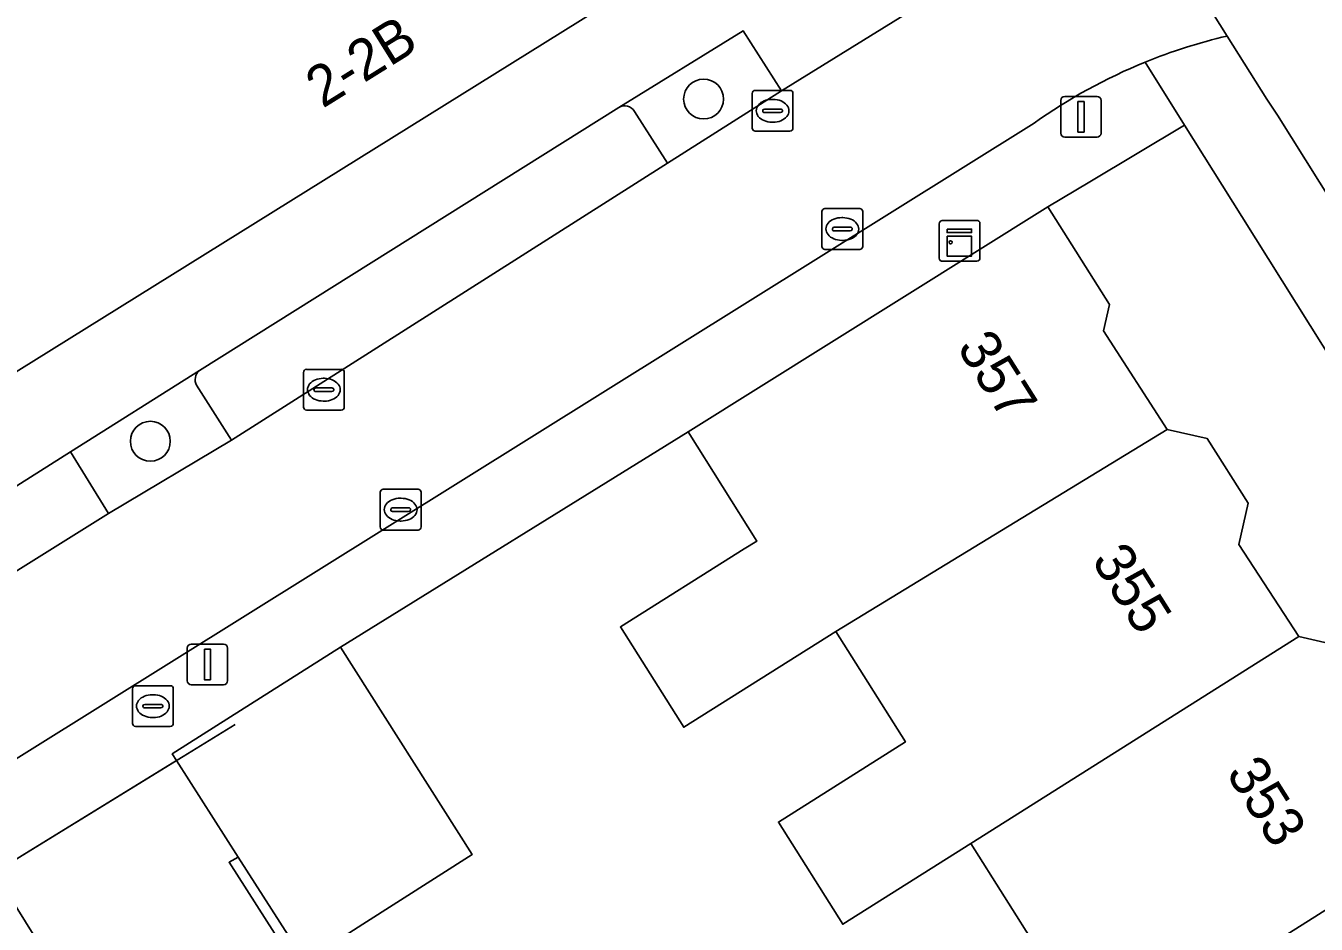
# Model space of a CAD drawing. Extents: x 159279 to 160377, y 384531 to 385888.
# Drawn here: x 160232.21 to 160263.86, y 384885.79 to 384907.84 of the extents above; entities that cross this region are included whole.
import ezdxf

# ---------------------------------------------------------------- set-up
doc = ezdxf.new("R2010")
doc.units = 0
for name, color, linetype in [('IMGEO_Boom', 7, 'Continuous'), ('IMGEO_Brandkraan', 7, 'Continuous'), ('IMGEO_Erf', 7, 'Continuous'), ('IMGEO_Fietspad_gesloten', 7, 'Continuous'), ('IMGEO_Groenvoorziening', 7, 'Continuous'), ('IMGEO_Haag', 7, 'Continuous'), ('IMGEO_Hek', 7, 'Continuous'), ('IMGEO_Kast', 7, 'Continuous'), ('IMGEO_Kolk', 7, 'Continuous'), ('IMGEO_Lichtmast', 7, 'Continuous'), ('IMGEO_Muur', 7, 'Continuous'), ('IMGEO_Pand', 7, 'Continuous'), ('IMGEO_Pand_nummerreeks', 7, 'Continuous'), ('IMGEO_Parkeervlak_open', 7, 'Continuous'), ('IMGEO_Rijbaan_lokaal_open', 7, 'Continuous'), ('IMGEO_Voetpad_open', 7, 'Continuous')]:
    doc.layers.add(name, color=color, linetype=linetype)

msp = doc.modelspace()

# ---------------------------------------------------------------- linework, layer by layer
at = {"layer": 'IMGEO_Boom'}
for centre in [(160248.831, 384906.039), (160235.263, 384897.641)]:
    msp.add_circle(centre, 0.489, dxfattribs=at)
at = {"layer": 'IMGEO_Brandkraan'}
for p, q in [((160234.898, 384891.641), (160235.75, 384891.641)), ((160234.823, 384890.715), (160234.823, 384891.567)), ((160235.311, 384891.421), (160235.336, 384891.421)), ((160235.824, 384891.567), (160235.824, 384890.715)), ((160235.082, 384891.135), (160235.082, 384891.147)), ((160235.52, 384891.098), (160235.122, 384891.098)), ((160235.125, 384891.184), (160235.523, 384891.184)), ((160235.566, 384891.147), (160235.566, 384891.135)), ((160235.75, 384890.641), (160234.898, 384890.641)), ((160235.334, 384890.861), (160235.309, 384890.861))]:
    msp.add_line(p, q, dxfattribs=at)
for points in [[(160234.898, 384891.641), (160235.75, 384891.641)], [(160234.823, 384890.715), (160234.823, 384891.567)], [(160235.824, 384891.567), (160235.824, 384890.715)], [(160235.75, 384890.641), (160234.898, 384890.641)]]:
    msp.add_lwpolyline(points, dxfattribs=at)
for centre, radius, start, end in [((160234.9, 384891.565), 0.0765, 91.552, 178.448), ((160234.9, 384891.565), 0.0765, 91.552, 178.448), ((160235.748, 384891.565), 0.0765, 1.552, 88.448), ((160235.748, 384891.565), 0.0765, 1.552, 88.448), ((160235.122, 384891.144), 0.0403, 85.8775, 175.7526), ((160235.119, 384891.134), 0.0366, 178.938, 274.7102), ((160235.523, 384891.141), 0.043, 264.8664, 352.4533), ((160235.527, 384891.146), 0.0386, 1.7309, 96.639), ((160234.9, 384890.717), 0.0765, 181.552, 268.448), ((160234.9, 384890.717), 0.0765, 181.552, 268.448), ((160235.748, 384890.717), 0.0765, 271.552, 358.448), ((160235.748, 384890.717), 0.0765, 271.552, 358.448)]:
    msp.add_arc(centre, radius, start, end, dxfattribs=at)
for centre, major_axis, ratio, start_param, end_param in [((160235.31, 384891.141), (-0.387, 0.002), 0.722429, 4.712389, 7.853982), ((160235.335, 384891.141), (-0.39, 0.002), 0.717154, 1.570796, 4.712389)]:
    msp.add_ellipse(centre, major_axis=major_axis, ratio=ratio, start_param=start_param, end_param=end_param, dxfattribs=at)
at = {"layer": 'IMGEO_Erf'}
for points in [[(160269.687, 384890.943), (160262.034, 384903.155), (160260.63, 384905.395), (160258.307, 384904.008), (160257.277, 384903.393), (160258.787, 384900.995), (160258.641, 384900.351), (160260.2, 384897.931), (160261.186, 384897.707), (160262.186, 384896.119), (160261.956, 384895.108), (160263.429, 384892.848), (160264.39, 384892.63)], [(160257.037, 384885.151), (160255.387, 384887.77), (160252.244, 384885.79), (160250.665, 384888.297), (160253.782, 384890.261), (160252.073, 384892.974), (160248.343, 384890.624), (160246.793, 384893.085), (160249.83, 384894.998), (160250.139, 384895.193), (160248.45, 384897.872), (160239.929, 384892.59), (160243.158, 384887.501), (160240.474, 384885.788)]]:
    msp.add_lwpolyline(points, dxfattribs=at)
at = {"layer": 'IMGEO_Fietspad_gesloten'}
msp.add_lwpolyline([(160261.57, 384911.857), (160261.506, 384911.961), (160259.224, 384911.491), (160261.672, 384907.584), (160262.643, 384906.035), (160262.906, 384905.64), (160298.372, 384849.032)], dxfattribs=at)
at = {"layer": 'IMGEO_Groenvoorziening'}
for points in [[(160247.138, 384905.734), (160247.943, 384904.466), (160250.746, 384906.24), (160249.798, 384907.714), (160246.749, 384905.834)], [(160236.468, 384899.381), (160233.305, 384897.384), (160234.235, 384895.869), (160237.256, 384897.665), (160236.398, 384899.014)], [(160228.372, 384858.19), (160249.562, 384868.708), (160249.227, 384869.235), (160240.149, 384883.514), (160239.215, 384884.984), (160239.048, 384884.878), (160237.416, 384887.436), (160237.192, 384887.31), (160246.088, 384873.372), (160248.945, 384868.895), (160222.217, 384855.64)]]:
    msp.add_lwpolyline(points, dxfattribs=at)
for centre, radius, start, end in [((160246.893, 384905.588), 0.285, 30.8753, 120.291), ((160236.659, 384899.154), 0.297, 130.1802, 208.2225)]:
    msp.add_arc(centre, radius, start, end, dxfattribs=at)
at = {"layer": 'IMGEO_Haag'}
for points in [[(160247.138, 384905.734), (160247.943, 384904.466), (160250.746, 384906.24), (160249.798, 384907.714), (160246.749, 384905.834)], [(160236.468, 384899.381), (160233.305, 384897.384), (160234.235, 384895.869), (160237.256, 384897.665), (160236.398, 384899.014)]]:
    msp.add_lwpolyline(points, dxfattribs=at)
for centre, radius, start, end in [((160246.893, 384905.588), 0.285, 30.8753, 120.291), ((160236.659, 384899.154), 0.297, 130.1802, 208.2225)]:
    msp.add_arc(centre, radius, start, end, dxfattribs=at)
at = {"layer": 'IMGEO_Hek'}
for points in [[(160237.344, 384890.691), (160236.068, 384889.906)], [(160236.068, 384889.906), (160232.116, 384887.475)]]:
    msp.add_lwpolyline(points, dxfattribs=at)
at = {"layer": 'IMGEO_Kast'}
for p, q in [((160254.685, 384903.059), (160255.526, 384903.059)), ((160255.526, 384903.059), (160254.685, 384903.059)), ((160255.61, 384902.984), (160255.61, 384902.143)), ((160255.61, 384902.143), (160255.61, 384902.984)), ((160254.61, 384902.134), (160254.61, 384902.975)), ((160254.61, 384902.975), (160254.61, 384902.134)), ((160255.535, 384902.059), (160254.694, 384902.059)), ((160254.694, 384902.059), (160255.535, 384902.059))]:
    msp.add_line(p, q, dxfattribs=at)
for points in [[(160254.805, 384902.849), (160255.405, 384902.849), (160255.405, 384902.764), (160254.805, 384902.764), (160254.805, 384902.849)], [(160254.805, 384902.674), (160255.405, 384902.674), (160255.405, 384902.185), (160254.805, 384902.185), (160254.805, 384902.674)]]:
    msp.add_lwpolyline(points, dxfattribs=at)
msp.add_circle((160254.889, 384902.523), 0.0377, dxfattribs=at)
for centre, start, end in [((160254.688, 384902.981), 92.4484, 184.2845), ((160254.688, 384902.981), 92.4484, 184.2845), ((160255.532, 384902.981), 2.4484, 94.2845), ((160255.532, 384902.981), 2.4484, 94.2845), ((160254.688, 384902.137), 182.4484, 274.2845), ((160254.688, 384902.137), 182.4484, 274.2845), ((160255.532, 384902.137), 272.4484, 4.2845), ((160255.532, 384902.137), 272.4484, 4.2845)]:
    msp.add_arc(centre, 0.0779, start, end, dxfattribs=at)
at = {"layer": 'IMGEO_Kolk'}
for p, q in [((160250.022, 384905.325), (160250.022, 384906.177)), ((160250.097, 384906.251), (160250.949, 384906.251)), ((160251.023, 384906.177), (160251.023, 384905.325)), ((160250.51, 384906.031), (160250.535, 384906.031)), ((160250.281, 384905.745), (160250.281, 384905.757)), ((160250.719, 384905.708), (160250.321, 384905.708)), ((160250.324, 384905.794), (160250.722, 384905.794)), ((160250.765, 384905.757), (160250.765, 384905.745)), ((160250.949, 384905.251), (160250.097, 384905.251)), ((160250.533, 384905.471), (160250.508, 384905.471)), ((160251.808, 384903.35), (160252.66, 384903.35)), ((160251.733, 384902.424), (160251.733, 384903.276)), ((160252.221, 384903.13), (160252.246, 384903.13)), ((160252.734, 384903.276), (160252.734, 384902.424)), ((160251.992, 384902.844), (160251.992, 384902.856)), ((160252.43, 384902.807), (160252.032, 384902.807)), ((160252.035, 384902.893), (160252.433, 384902.893)), ((160252.476, 384902.856), (160252.476, 384902.844)), ((160252.66, 384902.35), (160251.808, 384902.35)), ((160252.244, 384902.57), (160252.219, 384902.57)), ((160239.017, 384898.48), (160239.017, 384899.332)), ((160239.092, 384899.406), (160239.944, 384899.406)), ((160239.505, 384899.186), (160239.53, 384899.186)), ((160240.018, 384899.332), (160240.018, 384898.48)), ((160239.276, 384898.9), (160239.276, 384898.912)), ((160239.714, 384898.863), (160239.316, 384898.863)), ((160239.319, 384898.949), (160239.717, 384898.949)), ((160239.76, 384898.912), (160239.76, 384898.9)), ((160239.528, 384898.626), (160239.503, 384898.626)), ((160239.944, 384898.406), (160239.092, 384898.406)), ((160240.901, 384895.537), (160240.901, 384896.389)), ((160240.976, 384896.463), (160241.828, 384896.463)), ((160241.902, 384896.389), (160241.902, 384895.537)), ((160241.389, 384896.243), (160241.414, 384896.243)), ((160241.16, 384895.957), (160241.16, 384895.969)), ((160241.598, 384895.92), (160241.2, 384895.92)), ((160241.203, 384896.006), (160241.601, 384896.006)), ((160241.644, 384895.969), (160241.644, 384895.957)), ((160241.828, 384895.463), (160240.976, 384895.463)), ((160241.412, 384895.683), (160241.387, 384895.683))]:
    msp.add_line(p, q, dxfattribs=at)
for points in [[(160250.022, 384905.325), (160250.022, 384906.177)], [(160250.097, 384906.251), (160250.949, 384906.251)], [(160251.023, 384906.177), (160251.023, 384905.325)], [(160250.949, 384905.251), (160250.097, 384905.251)], [(160251.808, 384903.35), (160252.66, 384903.35)], [(160251.733, 384902.424), (160251.733, 384903.276)], [(160252.734, 384903.276), (160252.734, 384902.424)], [(160252.66, 384902.35), (160251.808, 384902.35)], [(160239.017, 384898.48), (160239.017, 384899.332)], [(160239.092, 384899.406), (160239.944, 384899.406)], [(160240.018, 384899.332), (160240.018, 384898.48)], [(160239.944, 384898.406), (160239.092, 384898.406)], [(160240.901, 384895.537), (160240.901, 384896.389)], [(160240.976, 384896.463), (160241.828, 384896.463)], [(160241.902, 384896.389), (160241.902, 384895.537)], [(160241.828, 384895.463), (160240.976, 384895.463)]]:
    msp.add_lwpolyline(points, dxfattribs=at)
for centre, radius, start, end in [((160250.099, 384906.175), 0.0765, 91.552, 178.448), ((160250.099, 384906.175), 0.0765, 91.552, 178.448), ((160250.947, 384906.175), 0.0765, 1.552, 88.448), ((160250.947, 384906.175), 0.0765, 1.552, 88.448), ((160250.321, 384905.754), 0.0403, 85.8775, 175.7526), ((160250.318, 384905.744), 0.0366, 178.938, 274.7102), ((160250.722, 384905.751), 0.043, 264.8664, 352.4533), ((160250.726, 384905.756), 0.0386, 1.7309, 96.639), ((160250.099, 384905.327), 0.0765, 181.552, 268.448), ((160250.099, 384905.327), 0.0765, 181.552, 268.448), ((160250.947, 384905.327), 0.0765, 271.552, 358.448), ((160250.947, 384905.327), 0.0765, 271.552, 358.448), ((160251.81, 384903.274), 0.0765, 91.552, 178.448), ((160251.81, 384903.274), 0.0765, 91.552, 178.448), ((160252.658, 384903.274), 0.0765, 1.552, 88.448), ((160252.658, 384903.274), 0.0765, 1.552, 88.448), ((160252.032, 384902.853), 0.0403, 85.8775, 175.7526), ((160252.029, 384902.843), 0.0366, 178.938, 274.7102), ((160252.433, 384902.85), 0.043, 264.8664, 352.4533), ((160252.437, 384902.855), 0.0386, 1.7309, 96.639), ((160251.81, 384902.426), 0.0765, 181.552, 268.448), ((160251.81, 384902.426), 0.0765, 181.552, 268.448), ((160252.658, 384902.426), 0.0765, 271.552, 358.448), ((160252.658, 384902.426), 0.0765, 271.552, 358.448), ((160239.094, 384899.33), 0.0765, 91.552, 178.448), ((160239.094, 384899.33), 0.0765, 91.552, 178.448), ((160239.942, 384899.33), 0.0765, 1.552, 88.448), ((160239.942, 384899.33), 0.0765, 1.552, 88.448), ((160239.316, 384898.909), 0.0403, 85.8775, 175.7526), ((160239.313, 384898.899), 0.0366, 178.938, 274.7102), ((160239.717, 384898.906), 0.043, 264.8664, 352.4533), ((160239.721, 384898.911), 0.0386, 1.7309, 96.639), ((160239.094, 384898.482), 0.0765, 181.552, 268.448), ((160239.094, 384898.482), 0.0765, 181.552, 268.448), ((160239.942, 384898.482), 0.0765, 271.552, 358.448), ((160239.942, 384898.482), 0.0765, 271.552, 358.448), ((160240.978, 384896.387), 0.0765, 91.552, 178.448), ((160240.978, 384896.387), 0.0765, 91.552, 178.448), ((160241.826, 384896.387), 0.0765, 1.552, 88.448), ((160241.826, 384896.387), 0.0765, 1.552, 88.448), ((160241.2, 384895.966), 0.0403, 85.8775, 175.7526), ((160241.197, 384895.956), 0.0366, 178.938, 274.7102), ((160241.601, 384895.963), 0.043, 264.8664, 352.4533), ((160241.605, 384895.968), 0.0386, 1.7309, 96.639), ((160240.978, 384895.539), 0.0765, 181.552, 268.448), ((160240.978, 384895.539), 0.0765, 181.552, 268.448), ((160241.826, 384895.539), 0.0765, 271.552, 358.448), ((160241.826, 384895.539), 0.0765, 271.552, 358.448)]:
    msp.add_arc(centre, radius, start, end, dxfattribs=at)
for centre, major_axis, ratio, start_param, end_param in [((160250.509, 384905.751), (-0.387, 0.002), 0.722429, 4.712389, 7.853982), ((160250.534, 384905.751), (-0.39, 0.002), 0.717154, 1.570796, 4.712389), ((160252.22, 384902.85), (-0.387, 0.002), 0.722429, 4.712389, 7.853982), ((160252.245, 384902.85), (-0.39, 0.002), 0.717154, 1.570796, 4.712389), ((160239.504, 384898.906), (-0.387, 0.002), 0.722429, 4.712389, 7.853982), ((160239.529, 384898.906), (-0.39, 0.002), 0.717154, 1.570796, 4.712389), ((160241.388, 384895.963), (-0.387, 0.002), 0.722429, 4.712389, 7.853982), ((160241.413, 384895.963), (-0.39, 0.002), 0.717154, 1.570796, 4.712389)]:
    msp.add_ellipse(centre, major_axis=major_axis, ratio=ratio, start_param=start_param, end_param=end_param, dxfattribs=at)
at = {"layer": 'IMGEO_Lichtmast'}
for p, q in [((160257.592, 384905.203), (160257.592, 384906.003)), ((160257.592, 384906.003), (160257.592, 384905.203)), ((160257.692, 384906.103), (160258.482, 384906.103)), ((160258.482, 384906.103), (160257.692, 384906.103)), ((160258.582, 384906.003), (160258.582, 384905.203)), ((160258.582, 384905.203), (160258.582, 384906.003)), ((160258.482, 384905.103), (160257.692, 384905.103)), ((160257.692, 384905.103), (160258.482, 384905.103)), ((160236.167, 384891.764), (160236.167, 384892.564)), ((160236.167, 384892.564), (160236.167, 384891.764)), ((160236.267, 384892.664), (160237.057, 384892.664)), ((160237.057, 384892.664), (160236.267, 384892.664)), ((160237.157, 384892.564), (160237.157, 384891.764)), ((160237.157, 384891.764), (160237.157, 384892.564)), ((160237.057, 384891.664), (160236.267, 384891.664)), ((160236.267, 384891.664), (160237.057, 384891.664))]:
    msp.add_line(p, q, dxfattribs=at)
for points in [[(160258.012, 384905.978), (160258.162, 384905.978), (160258.162, 384905.228), (160258.012, 384905.228), (160258.012, 384905.978)], [(160236.587, 384892.539), (160236.737, 384892.539), (160236.737, 384891.789), (160236.587, 384891.789), (160236.587, 384892.539)]]:
    msp.add_lwpolyline(points, dxfattribs=at)
for centre, start, end in [((160257.692, 384906.003), 90, 180), ((160257.692, 384906.003), 90, 180), ((160258.482, 384906.003), 0, 90), ((160258.482, 384906.003), 360, 90), ((160257.692, 384905.203), 180, 270), ((160257.692, 384905.203), 180, 270), ((160258.482, 384905.203), 270, 0), ((160258.482, 384905.203), 270, 0), ((160236.267, 384892.564), 90, 180), ((160236.267, 384892.564), 90, 180), ((160237.057, 384892.564), 0, 90), ((160237.057, 384892.564), 360, 90), ((160236.267, 384891.764), 180, 270), ((160236.267, 384891.764), 180, 270), ((160237.057, 384891.764), 270, 0), ((160237.057, 384891.764), 270, 0)]:
    msp.add_arc(centre, 0.1, start, end, dxfattribs=at)
at = {"layer": 'IMGEO_Muur'}
msp.add_lwpolyline([(160248.45, 384897.872), (160239.929, 384892.59)], dxfattribs=at)
at = {"layer": 'IMGEO_Pand'}
for points in [[(160252.053, 384911.858), (160245.704, 384922.024), (160238.213, 384917.391), (160240.459, 384913.763), (160227.502, 384905.74), (160231.603, 384899.117)], [(160258.787, 384900.995), (160257.277, 384903.393), (160248.45, 384897.872), (160250.139, 384895.193), (160249.83, 384894.998), (160246.793, 384893.085), (160248.343, 384890.624), (160252.073, 384892.974), (160260.2, 384897.931), (160258.641, 384900.351)], [(160252.073, 384892.974), (160253.782, 384890.261), (160250.665, 384888.297), (160252.244, 384885.79), (160255.387, 384887.77), (160263.429, 384892.848), (160261.956, 384895.108), (160262.186, 384896.119), (160261.186, 384897.707), (160260.2, 384897.931)], [(160239.929, 384892.59), (160237.227, 384890.876), (160235.799, 384889.97), (160235.904, 384889.805), (160237.416, 384887.436), (160239.048, 384884.878), (160239.215, 384884.984), (160240.474, 384885.788), (160243.158, 384887.501)], [(160255.387, 384887.77), (160257.037, 384885.151), (160253.944, 384883.202), (160255.471, 384880.778), (160258.605, 384882.677), (160266.646, 384887.757), (160265.078, 384890.122), (160265.314, 384891.163), (160264.39, 384892.63), (160263.429, 384892.848)], [(160270.042, 384882.391), (160268.407, 384884.986), (160268.616, 384885.907), (160267.585, 384887.544), (160266.646, 384887.757), (160258.605, 384882.677), (160260.256, 384880.055), (160257.181, 384878.118), (160258.726, 384875.666), (160261.805, 384877.606), (160261.993, 384877.306)], [(160230.136, 384879.094), (160234.643, 384881.909), (160231.439, 384887.059), (160226.916, 384884.223)]]:
    msp.add_lwpolyline(points, close=True, dxfattribs=at)
at = {"layer": 'IMGEO_Parkeervlak_open'}
for points in [[(160246.749, 384905.834), (160236.468, 384899.381)], [(160236.398, 384899.014), (160237.256, 384897.665), (160247.943, 384904.466), (160247.138, 384905.734)]]:
    msp.add_lwpolyline(points, dxfattribs=at)
for centre, radius, start, end in [((160246.893, 384905.588), 0.285, 30.8753, 120.291), ((160236.659, 384899.154), 0.297, 130.1802, 208.2225)]:
    msp.add_arc(centre, radius, start, end, dxfattribs=at)
at = {"layer": 'IMGEO_Rijbaan_lokaal_open'}
for points in [[(160261.672, 384907.584), (160259.224, 384911.491), (160255.132, 384908.956), (160254.205, 384908.382), (160250.746, 384906.24), (160247.943, 384904.466), (160237.256, 384897.665), (160234.235, 384895.869), (160228.253, 384892.126), (160225.203, 384890.226), (160214.435, 384883.522), (160211.416, 384881.628)], [(160211.2, 384876.876), (160256.935, 384905.449)], [(160222.867, 384861.636), (160246.088, 384873.372), (160237.192, 384887.31), (160237.416, 384887.436), (160235.904, 384889.805), (160232.116, 384887.475), (160231.439, 384887.059), (160234.643, 384881.909), (160237.449, 384877.372), (160235.814, 384876.426), (160236.729, 384874.55), (160215.963, 384864.21), (160211.32, 384867.339), (160211.559, 384867.489), (160205.997, 384871.144), (160204.592, 384870.277), (160206.484, 384869.028), (160214.84, 384863.645), (160213.895, 384863.18)]]:
    msp.add_lwpolyline(points, dxfattribs=at)
for centre, radius, start, end in [((160264.729, 384894.512), 13.425, 103.1605, 112.182), ((160264.741, 384894.444), 13.492, 112.121, 125.3471)]:
    msp.add_arc(centre, radius, start, end, dxfattribs=at)
at = {"layer": 'IMGEO_Voetpad_open'}
for points in [[(160249.798, 384907.714), (160250.746, 384906.24), (160254.205, 384908.382), (160252.053, 384911.858), (160231.603, 384899.117), (160226.084, 384895.685), (160211.936, 384886.976), (160210.759, 384886.211), (160201.988, 384891.92), (160201.333, 384890.927), (160200.647, 384889.842), (160160.26, 384916.396), (160159.135, 384914.643), (160162.633, 384912.308), (160162.327, 384911.809)], [(160211.416, 384881.628), (160210.415, 384883.157), (160213.645, 384885.213), (160224.041, 384891.544), (160227.344, 384893.612), (160233.305, 384897.384), (160236.468, 384899.381), (160246.749, 384905.834), (160249.798, 384907.714)], [(160320.184, 384813.508), (160318.721, 384816.492), (160300.343, 384845.88), (160298.372, 384849.032), (160262.906, 384905.64), (160262.643, 384906.035), (160261.672, 384907.584)], [(160235.904, 384889.805), (160235.799, 384889.97), (160237.227, 384890.876), (160239.929, 384892.59), (160248.45, 384897.872), (160257.277, 384903.393), (160258.307, 384904.008), (160260.63, 384905.395), (160259.66, 384906.943)], [(160259.66, 384906.943), (160260.63, 384905.395), (160262.034, 384903.155), (160269.687, 384890.943), (160295.415, 384849.862), (160298.607, 384844.772), (160319.365, 384811.672), (160320.653, 384811.999), (160320.627, 384812.1), (160320.184, 384813.508)], [(160256.935, 384905.449), (160211.2, 384876.876)], [(160174.296, 384890.195), (160177.638, 384887.994), (160178.337, 384889.037), (160195.086, 384878.033), (160194.354, 384877.021), (160194.231, 384876.758), (160197.427, 384874.631), (160197.613, 384874.891), (160198.266, 384875.935), (160203.719, 384872.321), (160203.02, 384871.315), (160204.592, 384870.277), (160205.997, 384871.144), (160213.887, 384876.075), (160218.25, 384878.802), (160222.589, 384881.514), (160226.916, 384884.223), (160231.439, 384887.059), (160232.116, 384887.475), (160235.904, 384889.805)]]:
    msp.add_lwpolyline(points, dxfattribs=at)
msp.add_lwpolyline([(160234.235, 384895.869), (160233.305, 384897.384), (160227.344, 384893.612), (160228.253, 384892.126)], close=True, dxfattribs=at)
for centre, radius, start, end in [((160264.729, 384894.512), 13.425, 103.1605, 112.182), ((160264.741, 384894.444), 13.492, 112.121, 125.3471)]:
    msp.add_arc(centre, radius, start, end, dxfattribs=at)

# ---------------------------------------------------------------- texts
at = {"layer": 'IMGEO_Pand_nummerreeks'}
for s, rotation, p in [('2-2B', 31.9252, (160239.489, 384905.798)), ('357', 302.28, (160255.028, 384899.943)), ('355', 302.28, (160258.329, 384894.718)), ('353', 302.28, (160261.629, 384889.494))]:
    msp.add_text(s, height=1, rotation=rotation, dxfattribs=at).set_placement(p)

doc.saveas('drawing.dxf')
